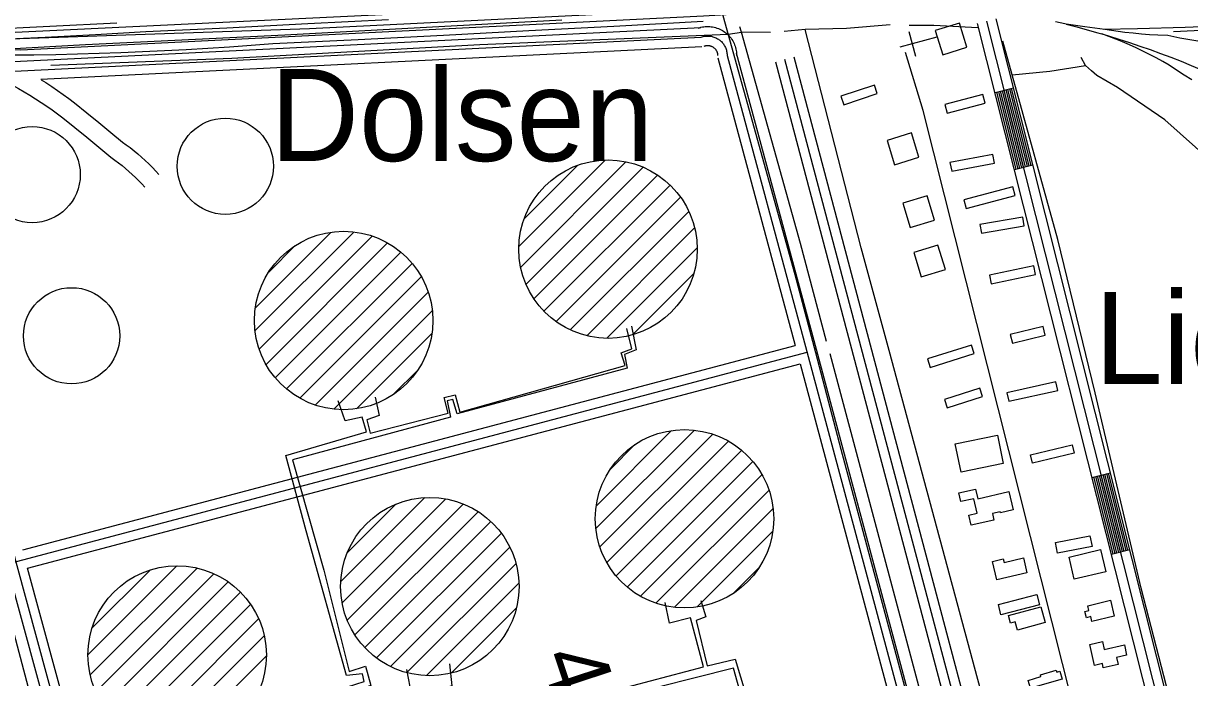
# Model space of a CAD drawing. Extents: x 3508733 to 3546731, y 546897 to 572481.
# Drawn here: x 3514220 to 3516057, y 566859 to 567889 of the extents above; entities that cross this region are included whole.
import ezdxf

# ---------------------------------------------------------------- set-up
doc = ezdxf.new("R2010")
doc.units = 0
for name, color, linetype in [('V-BLDG-OTLN', 7, 'Continuous'), ('V-DOMW-TANK', 7, 'Continuous'), ('V-RAIL-TRAK', 7, 'Continuous'), ('V-ROAD-CNTR', 7, 'Continuous'), ('V-SITE-OTLN', 7, 'Continuous'), ('V-SURV-IDEN', 7, 'Continuous'), ('V-TOPO-GNAM-IDEN', 7, 'Continuous'), ('V-TOPO-SHOR', 7, 'Continuous'), ('V-UTIL-LINE', 7, 'Continuous')]:
    doc.layers.add(name, color=color, linetype=linetype)

msp = doc.modelspace()

# ---------------------------------------------------------------- linework, layer by layer
at = {"layer": 'V-BLDG-OTLN'}
for points in [[(3515667.8, 567840), (3515706, 567851.7), (3515694.3, 567889.9), (3515656.1, 567878.2)], [(3515564.9, 567778.9), (3515560.4, 567792.2), (3515507.7, 567774.6), (3515512.2, 567761.3)], [(3515734.6, 567763.7), (3515731.1, 567777.2), (3515671.3, 567761.6), (3515674.9, 567748)], [(3515592, 567666.8), (3515630.2, 567678.5), (3515618.5, 567716.8), (3515580.2, 567705.1)], [(3515749.4, 567669.3), (3515746.7, 567683), (3515679.3, 567670.1), (3515682, 567656.4)], [(3515781.9, 567618.4), (3515778.4, 567631.9), (3515701, 567611.4), (3515704.6, 567597.8)], [(3515616.8, 567567.6), (3515655.1, 567579.4), (3515643.3, 567617.6), (3515605.1, 567605.9)], [(3515796.1, 567570.3), (3515793.8, 567584.1), (3515726.3, 567572.7), (3515728.7, 567558.9)], [(3515633.9, 567489.9), (3515672.2, 567501.7), (3515660.4, 567539.9), (3515622.2, 567528.2)], [(3515814.2, 567493.9), (3515811.3, 567507.6), (3515741.3, 567492.9), (3515744.2, 567479.2)], [(3515829.4, 567398.2), (3515826, 567411.8), (3515774.2, 567399.1), (3515777.5, 567385.5)], [(3515717.2, 567369.3), (3515713, 567382.6), (3515643.9, 567360.7), (3515648.2, 567347.3)], [(3515849, 567311.1), (3515846, 567324.7), (3515768.8, 567307.6), (3515771.8, 567294)], [(3515730.4, 567301.4), (3515726.1, 567314.7), (3515670.5, 567296.8), (3515674.8, 567283.5)], [(3515763.3, 567196), (3515696.9, 567182.1), (3515687.4, 567227), (3515753.9, 567240.9)], [(3515874.9, 567212.1), (3515809.3, 567196.4), (3515806.2, 567209.5), (3515871.7, 567225.2)], [(3515772.1, 567151.7), (3515778.6, 567123), (3515758.7, 567118.5), (3515758.4, 567119.9), (3515746, 567117.1), (3515748.3, 567106.9), (3515712.8, 567098.9), (3515709.2, 567114.8), (3515722, 567117.7), (3515716.8, 567140.6), (3515696.3, 567135.9), (3515693.2, 567149.7), (3515719.7, 567155.6), (3515723.1, 567140.6)], [(3515903, 567065.1), (3515848.4, 567054.6), (3515845.2, 567071.5), (3515899.7, 567082)], [(3515924.5, 567025.6), (3515875, 567013.9), (3515866.8, 567048.6), (3515916.3, 567060.3)], [(3515800.4, 567023.7), (3515752.9, 567012.8), (3515746.2, 567041.8), (3515763.3, 567045.7), (3515764.5, 567040.2), (3515795, 567047.2)], [(3515755.5, 566973.9), (3515815.9, 566989.6), (3515820.1, 566973.5), (3515759.6, 566957.8)], [(3515896.1, 566971.9), (3515931.8, 566980.8), (3515938, 566955.7), (3515902.9, 566947), (3515900.9, 566954.8), (3515894, 566953.1), (3515891.5, 566963), (3515897.9, 566964.6)], [(3515771.3, 566956.3), (3515822.3, 566970.3), (3515829.2, 566945.4), (3515785.5, 566933.3), (3515781.9, 566946.6), (3515774.5, 566944.6)], [(3515906.8, 566878), (3515899.6, 566911), (3515919.6, 566915.4), (3515922.3, 566903.2), (3515953.9, 566910.1), (3515957.5, 566894), (3515941.6, 566890.5), (3515944.1, 566879.3), (3515920.7, 566874.1), (3515919.2, 566880.8)], [(3515856, 566856.5), (3515806.2, 566842.1), (3515802.6, 566854.4), (3515822.5, 566860.2), (3515821.7, 566863), (3515846.5, 566870.2), (3515847.3, 566867.5), (3515852.4, 566869)]]:
    msp.add_lwpolyline(points, close=True, dxfattribs=at)
at = {"layer": 'V-DOMW-TANK'}
for p, q in [((3515000.6, 567538), (3515136.5, 567673.9)), ((3515003.4, 567505.4), (3515169.1, 567671.1)), ((3515009.1, 567581.8), (3515092.8, 567665.5)), ((3515011.8, 567478.4), (3515196.2, 567662.8)), ((3515024.3, 567455.6), (3515218.9, 567650.2)), ((3515040, 567435.9), (3515238.6, 567634.5)), ((3515059.1, 567419.7), (3515254.9, 567615.4)), ((3515081.2, 567406.5), (3515268, 567593.2)), ((3515107.5, 567397.4), (3515277.2, 567567.1)), ((3514585.1, 567405.3), (3514740.5, 567560.6)), ((3514585.6, 567441.1), (3514704.6, 567560.1)), ((3514591.5, 567376.4), (3514769.4, 567554.2)), ((3514602.4, 567351.9), (3514793.9, 567543.4)), ((3514606.8, 567497.7), (3514648.3, 567539.2)), ((3514617, 567331.1), (3514814.6, 567528.7)), ((3515138.9, 567393.4), (3515281.4, 567535.9)), ((3514634.6, 567313.4), (3514832.4, 567511.2)), ((3514655.6, 567299.1), (3514846.7, 567490.1)), ((3515179.4, 567398.6), (3515275.6, 567494.8)), ((3514680, 567288), (3514857.7, 567465.8)), ((3514709.1, 567281.8), (3514864, 567436.7)), ((3514745, 567282.4), (3514863.2, 567400.6)), ((3514803.1, 567305.1), (3514841.2, 567343.2)), ((3515121.9, 567093.5), (3515276.8, 567248.4)), ((3515122.5, 567129.5), (3515240.8, 567247.8)), ((3515128.2, 567064.5), (3515305.8, 567242.1)), ((3515139, 567040), (3515330.4, 567231.3)), ((3515144.8, 567187.1), (3515183.3, 567225.7)), ((3515153.6, 567019.1), (3515351.1, 567216.7)), ((3515171.1, 567001.4), (3515369, 567199.2)), ((3515192.1, 566987), (3515383.3, 567178.2)), ((3514720, 567009.9), (3514852.5, 567142.3)), ((3514722.1, 566976.6), (3514885.7, 567140.2)), ((3515216.4, 566975.9), (3515394.4, 567153.9)), ((3514730.2, 566949.4), (3514913.1, 567132.3)), ((3514730.6, 567055.8), (3514806.6, 567131.8)), ((3515245.4, 566969.6), (3515400.7, 567124.9)), ((3514742.4, 566926.2), (3514936.3, 567120.1)), ((3514757.8, 566906.2), (3514956.3, 567104.7)), ((3514776.5, 566889.6), (3514972.8, 567085.9)), ((3515281.2, 566970), (3515400.1, 567088.9)), ((3514798.4, 566876.1), (3514986.4, 567064.1)), ((3514322.2, 566894.9), (3514462.1, 567034.8)), ((3514325.7, 566863.1), (3514493.8, 567031.2)), ((3514824.3, 566866.6), (3514996, 567038.4)), ((3515338.4, 566991.9), (3515379.2, 567032.6)), ((3514328.3, 566936.4), (3514420.4, 567028.5)), ((3514334.5, 566836.5), (3514520.3, 567022.3)), ((3514347.5, 566814.1), (3514542.8, 567009.5)), ((3514363.5, 566794.8), (3514562, 566993.3)), ((3514855, 566862), (3515000.5, 567007.5)), ((3514383, 566778.9), (3514578.1, 566974)), ((3514894.4, 566866.1), (3514996.4, 566968.1)), ((3514405.6, 566766.2), (3514590.7, 566951.3)), ((3514432.2, 566757.4), (3514599.4, 566924.7)), ((3514464.3, 566754.1), (3514602.7, 566892.6))]:
    msp.add_line(p, q, dxfattribs=at)
for centre, radius in [((3514538.3, 567664.3), 75.8), ((3514234.1, 567651.1), 75.8), ((3515140.9, 567533.7), 140.5), ((3514724.5, 567421.3), 140.5), ((3514296.3, 567397.2), 75.8), ((3515261.3, 567109), 140.5), ((3514860.3, 567002.2), 140.5), ((3514462.4, 566894.5), 140.5)]:
    msp.add_circle(centre, radius, dxfattribs=at)
at = {"layer": 'V-RAIL-TRAK'}
for points in [[(3516726.2, 567916.5), (3516651.2, 567912.8), (3516576.3, 567908.9), (3516501.3, 567904.7), (3516426.4, 567900.4), (3516351.5, 567895.8), (3516276.1, 567892.2), (3516200.6, 567888.9), (3516125.2, 567885.9), (3516049.8, 567883.1), (3515974.3, 567880.6), (3515920.4, 567879.9)], [(3514795.3, 567895.1), (3514668, 567888.5), (3514540.7, 567882.1), (3514413.3, 567876), (3514333.9, 567871.6), (3514254.4, 567867.4), (3514174.9, 567863.5), (3514095.4, 567859.8), (3514015.9, 567856.3), (3513874.7, 567847.7)], [(3514084.4, 567842.8), (3514317.9, 567856), (3514632.1, 567871.2), (3515067.9, 567895)], [(3513336, 567839.1), (3513460.2, 567842.8), (3513548, 567847.6), (3513635.8, 567852.1), (3513723.7, 567856.4), (3513805.8, 567860.9), (3513887.8, 567865.4), (3513969.9, 567869.9), (3514052, 567874.4), (3514157.1, 567879.5), (3514262.2, 567884.8), (3514367.3, 567890.1)], [(3515290.6, 567892.4), (3515150.2, 567884.5), (3515016, 567877.4), (3514881.7, 567870.5), (3514747.5, 567863.7), (3514613.2, 567857.2), (3514579.1, 567854.5), (3514544.9, 567852.1), (3514510.7, 567849.8), (3514476.5, 567847.8), (3514442.4, 567846), (3514408.1, 567844.4), (3514373.9, 567843), (3514339.7, 567841.8), (3514305.5, 567840.8), (3514271.2, 567840), (3514237, 567839.4), (3514202.8, 567839.1)], [(3515954.7, 567875.2), (3515923.3, 567879.5), (3515891.8, 567883.9), (3515862, 567888.2), (3515860.4, 567888.5), (3515845.6, 567891.8)], [(3515862, 567888.2), (3515878.8, 567883.9), (3515895.5, 567879.4), (3515912.2, 567874.7), (3515918.4, 567872.8), (3515928.8, 567869.7), (3515945.4, 567864.6), (3515961.8, 567859.3), (3515978.3, 567853.7), (3515994.6, 567848), (3516010.9, 567842), (3516027.1, 567835.9), (3516043.2, 567829.6), (3516059.3, 567823.1), (3516075.3, 567816.3), (3516091.1, 567809.4), (3516107, 567802.3), (3516154, 567778.6), (3516201, 567754.8), (3516247.9, 567730.7), (3516294.7, 567706.5), (3516341.4, 567682), (3516388, 567657.4), (3516573.2, 567550.8)], [(3516022.2, 567870.4), (3516006.5, 567870.9), (3515993.5, 567871.6), (3515980.6, 567872.6), (3515967.6, 567873.8), (3515954.7, 567875.2)], [(3516878.5, 567891.9), (3516708.4, 567883.1), (3516629.6, 567878.9), (3516550.7, 567875), (3516471.8, 567871.3), (3516393, 567867.9), (3516314.1, 567864.7), (3516235.1, 567861.7), (3516156.2, 567859), (3516146.6, 567858.4), (3516137, 567858.1), (3516127.3, 567858), (3516117.7, 567858.1), (3516108, 567858.4), (3516098.4, 567858.9), (3516088.8, 567859.6), (3516079.2, 567860.5), (3516069.6, 567861.6), (3516060.1, 567863), (3516050.6, 567864.5), (3516041.1, 567866.3), (3516031.6, 567868.2), (3516022.2, 567870.4)], [(3516060.3, 567800.3), (3516048.2, 567807.9), (3516036.2, 567815.7), (3516024.4, 567823.6), (3516014.2, 567829.4), (3516004, 567835), (3515993.6, 567840.4), (3515983.1, 567845.6), (3515972.6, 567850.7), (3515961.9, 567855.5), (3515951.1, 567860.1), (3515940.3, 567864.6), (3515929.4, 567868.8), (3515918.4, 567872.8)]]:
    msp.add_lwpolyline(points, dxfattribs=at)
at = {"layer": 'V-ROAD-CNTR'}
for p, q in [((3515750.2, 567780.3), (3515779.3, 567787.6)), ((3515780.7, 567659), (3515809.8, 567666.4)), ((3515902.8, 567174.2), (3515931.9, 567181.5)), ((3515933.4, 567053), (3515962.5, 567060.3))]:
    msp.add_line(p, q, dxfattribs=at)
for points in [[(3521093.6, 568241.2), (3520798.8, 568217.3), (3520420.1, 568201.5), (3520267.2, 568189.5), (3519841.4, 568172.7), (3519690.1, 568163.7), (3519221.2, 568133.3), (3518627.7, 568097), (3518514.4, 568086.1), (3518236, 568067.9), (3518068, 568075.1), (3517535.9, 568046.7), (3517450.7, 568038.9), (3517163.5, 567998.8), (3515683.7, 567921.8), (3515524.1, 567914.4), (3515291.1, 567900.9), (3514216.2, 567847.3), (3513979.5, 567857.1)], [(3517498.1, 568043.3), (3516927.4, 568015.4), (3515733.3, 567952.6), (3515145, 567920.4), (3513967, 567863.4), (3513481.3, 567836.2), (3512928.2, 567802.8)], [(3518017.2, 567976.4), (3517270.5, 567936.9), (3516031.4, 567875.9)], [(3515454.8, 567919.6), (3514670.6, 567880.6), (3513985.8, 567857.2)], [(3516134.4, 566407.9), (3516044, 566736.4), (3515751.8, 567896.6)], [(3513974.9, 567805.5), (3514010.8, 567809.5), (3514172.5, 567827.7), (3515286.9, 567882.8)], [(3515283, 567882), (3515284.9, 567882.6), (3515287.1, 567883.3), (3515289.4, 567883.7), (3515291.7, 567884.1), (3515294, 567884.4), (3515296.4, 567884.5), (3515298.7, 567884.5), (3515301, 567884.4), (3515303.3, 567884.2), (3515305.6, 567883.9), (3515307.9, 567883.4), (3515310.2, 567882.8), (3515312.4, 567882.1), (3515314.6, 567881.3), (3515316.7, 567880.4), (3515318.8, 567879.4), (3515320.9, 567878.3), (3515322.9, 567877.1), (3515324.8, 567875.7), (3515326.6, 567874.3), (3515328.4, 567872.8), (3515330.1, 567871.2), (3515331.7, 567869.5), (3515333.2, 567867.7), (3515334.6, 567865.9), (3515335.9, 567864), (3515337.2, 567862), (3515338.3, 567859.9), (3515339.3, 567857.8), (3515340.2, 567855.7), (3515341, 567853.5), (3515341.7, 567851.3), (3515342.3, 567849), (3515342.7, 567846.7), (3515343.1, 567844.4), (3515343.3, 567842.1), (3515343.4, 567839.9), (3515343.4, 567839)], [(3516011.6, 566742.5), (3515722.7, 567889.3)], [(3516119.9, 566404), (3516029.5, 566732.6), (3515737.3, 567893)], [(3513976.6, 567790.6), (3514012.5, 567794.6), (3514173.7, 567812.7), (3515287.7, 567867.8)], [(3515287.7, 567867.8), (3515289.2, 567868.3), (3515290.7, 567868.7), (3515292.2, 567869), (3515293.7, 567869.2), (3515295.3, 567869.4), (3515296.9, 567869.5), (3515298.4, 567869.5), (3515300, 567869.5), (3515301.5, 567869.3), (3515303.1, 567869.1), (3515304.6, 567868.8), (3515306.1, 567868.4), (3515307.6, 567867.9), (3515309.1, 567867.4), (3515310.5, 567866.8), (3515311.9, 567866.1), (3515313.3, 567865.3), (3515314.6, 567864.5), (3515315.9, 567863.6), (3515317.1, 567862.7), (3515318.3, 567861.6), (3515319.5, 567860.6), (3515320.5, 567859.4), (3515321.5, 567858.3), (3515322.5, 567857), (3515323.4, 567855.7), (3515324.2, 567854.4), (3515325, 567853), (3515325.6, 567851.6), (3515326.2, 567850.2), (3515326.8, 567848.7), (3515327.2, 567847.2), (3515327.6, 567845.7), (3515327.9, 567844.2), (3515328.2, 567842.6), (3515328.3, 567841.1), (3515328.4, 567839.5), (3515328.4, 567838.9)], [(3514247.7, 567801.4), (3515288.4, 567852.8)], [(3515292.3, 567853.5), (3515293.4, 567853.9), (3515294.2, 567854.1), (3515295, 567854.3), (3515295.8, 567854.4), (3515296.6, 567854.5), (3515297.3, 567854.5), (3515298.1, 567854.5), (3515298.9, 567854.5), (3515299.7, 567854.4), (3515300.5, 567854.3), (3515301.3, 567854.1), (3515302.1, 567853.9), (3515302.8, 567853.7), (3515303.6, 567853.4), (3515304.3, 567853.1), (3515305, 567852.8), (3515305.7, 567852.4), (3515306.4, 567852), (3515307, 567851.5), (3515307.7, 567851), (3515308.3, 567850.5), (3515308.8, 567850), (3515309.4, 567849.4), (3515309.9, 567848.8), (3515310.4, 567848.2), (3515310.8, 567847.5), (3515311.2, 567846.8), (3515311.6, 567846.1), (3515312, 567845.4), (3515312.3, 567844.7), (3515312.6, 567844), (3515312.8, 567843.2), (3515313, 567842.4), (3515313.1, 567841.6), (3515313.3, 567840.9), (3515313.3, 567840.1), (3515313.4, 567839.2), (3515313.4, 567838.8)], [(3515328.4, 567838.9), (3515453.9, 567372.3), (3515732.4, 566331.3)], [(3515342.9, 567842.8), (3515468.4, 567376.2), (3515746.9, 566335.2)], [(3516006, 566289.8), (3515957.6, 566478.6), (3515637, 567752), (3515609.3, 567843.5)], [(3515313.9, 567835), (3515435.8, 567381.8)], [(3515906, 565936.3), (3515404.9, 567828.5)], [(3515920.5, 565940.2), (3515419.4, 567832.3)], [(3515935, 565944), (3515433.9, 567836.2)], [(3514503.5, 565957.3), (3514208.7, 567040.6), (3514013, 567794.7)], [(3514189.4, 567799.7), (3514212.5, 567787), (3514221.6, 567781.7), (3514230.6, 567776.3), (3514239.5, 567770.7), (3514248.3, 567765), (3514257, 567759.1), (3514265.6, 567753), (3514274.1, 567746.8), (3514282.4, 567740.4), (3514301.2, 567725.3), (3514320.1, 567709.9), (3514338.9, 567694.4), (3514358.1, 567678.4), (3514364.5, 567673.9), (3514370.2, 567669.7), (3514375.8, 567665.4), (3514381.2, 567660.9), (3514386.6, 567656.3), (3514391.8, 567651.5), (3514396.9, 567646.6), (3514401.8, 567641.6), (3514406.7, 567636.5), (3514411.5, 567631.1)], [(3514248.1, 567800.7), (3514255.7, 567796), (3514265, 567790), (3514274.1, 567783.7), (3514283.1, 567777.4), (3514292, 567770.8), (3514300.9, 567764.1), (3514320.1, 567748.6), (3514339.1, 567733.1), (3514358, 567717.5), (3514376.3, 567702.2), (3514382, 567698.2), (3514388.3, 567693.6), (3514394.5, 567688.8), (3514400.6, 567683.8), (3514406.5, 567678.7), (3514412.3, 567673.4), (3514417.9, 567668), (3514423.4, 567662.5), (3514428.8, 567656.8), (3514433.8, 567651.1)], [(3515792.3, 567662), (3515761.8, 567783.2)], [(3515795.3, 567662.7), (3515764.7, 567783.9)], [(3515798.2, 567663.4), (3515767.6, 567784.6)], [(3515801.1, 567664.2), (3515770.5, 567785.4)], [(3515804, 567664.9), (3515773.5, 567786.1)], [(3515806.9, 567665.6), (3515776.4, 567786.8)], [(3515783.6, 567659.8), (3515753.1, 567781)], [(3515786.5, 567660.5), (3515756, 567781.7)], [(3515789.4, 567661.2), (3515758.9, 567782.5)], [(3514219.2, 567059.9), (3515435.8, 567381.8)], [(3514094, 567011.3), (3515454.2, 567371.2)], [(3514226.9, 567030.9), (3515443.6, 567352.8)], [(3515443.6, 567352.8), (3515718, 566327.4)], [(3515945, 567055.9), (3515914.5, 567177.1)], [(3515947.9, 567056.6), (3515917.4, 567177.8)], [(3515950.8, 567057.4), (3515920.3, 567178.6)], [(3515953.7, 567058.1), (3515923.2, 567179.3)], [(3515956.6, 567058.8), (3515926.1, 567180)], [(3515959.5, 567059.6), (3515929, 567180.8)], [(3515936.3, 567053.7), (3515905.7, 567174.9)], [(3515939.2, 567054.4), (3515908.7, 567175.6)], [(3515942.1, 567055.2), (3515911.6, 567176.4)], [(3514514.1, 565975.8), (3514226.9, 567030.9)], [(3514485.1, 565967.8), (3514197.9, 567023.2)]]:
    msp.add_lwpolyline(points, dxfattribs=at)
at = {"layer": 'V-SITE-OTLN'}
for p, q in [((3515300.2, 567979.9), (3515435.2, 567493.8)), ((3515614.5, 567876.4), (3515625.1, 567837.8)), ((3515658.4, 567867.6), (3515600.5, 567851.8)), ((3515435.2, 567493.8), (3515467.4, 567371.1)), ((3515467.4, 567371.1), (3515507.4, 567218.7)), ((3515507.4, 567218.7), (3515625.9, 566776.8))]:
    msp.add_line(p, q, dxfattribs=at)
at = {"layer": 'V-TOPO-SHOR'}
for p, q in [((3515396.8, 567875.1), (3515350.9, 567875.3)), ((3515485, 567388.2), (3515444, 567542.5))]:
    msp.add_line(p, q, dxfattribs=at)
for points in [[(3514263.7, 567823.6), (3514548.6, 567834.5), (3514938.9, 567856.1), (3515330.3, 567872.5), (3515350.9, 567875.3)], [(3515444, 567542.5), (3515350.9, 567875.3), (3515348.4, 567884.1)], [(3515539.6, 567535.7), (3515451.5, 567879.7), (3515418.3, 567876.8)], [(3515585.3, 567886.9), (3515516.6, 567881.2), (3515451.5, 567879.7)], [(3515723.1, 567882.4), (3515653.9, 567886.1), (3515614.9, 567886.2)], [(3515849, 567548.8), (3515777.2, 567808.4), (3515762.6, 567861.4)], [(3515777.2, 567808.4), (3515836.6, 567814), (3515892.7, 567823.2)], [(3516177.6, 567576.5), (3516090.1, 567672.7), (3516017.5, 567737.4), (3515943.2, 567788.2), (3515910.7, 567807.5), (3515902, 567814.5), (3515892.7, 567823.2), (3515885.8, 567835.5)], [(3516447.8, 566401.5), (3516157.4, 566341.5), (3516153.9, 566339.7), (3516149.2, 566344.4), (3516075.7, 566630), (3515980.5, 566999.7), (3515908.1, 567307.1), (3515849, 567548.8)], [(3515947.2, 566027.5), (3515802.7, 566559.3), (3515583.5, 567374.1), (3515539.6, 567535.7)], [(3515871, 565963.5), (3515734.4, 566455.8), (3515490.5, 567368.8)]]:
    msp.add_lwpolyline(points, dxfattribs=at)
at = {"layer": 'V-UTIL-LINE'}
for points in [[(3515570.3, 565120.2), (3515154.8, 565462.2), (3515060.9, 565596.7), (3515010.9, 565664.9), (3515000.3, 565665.4), (3514988.5, 565659.4), (3514982, 565668.8), (3514601.1, 565454.3), (3514519.1, 565755.2), (3514495, 565847.9), (3514445.5, 566037.8), (3514339.4, 566427.7), (3514243, 566786.9), (3514133.8, 567198.5), (3514046.6, 567521.1)], [(3515177.8, 567412.5), (3515185.1, 567375.3), (3515166.8, 567367.6), (3515171.1, 567346.4), (3514903.1, 567274), (3514896.5, 567297), (3514887.7, 567294.6), (3514892.6, 567269.2), (3514644.1, 567201.7), (3514693.4, 567028), (3514733.3, 566868.4), (3514759.2, 566876.9), (3514767.6, 566846.2), (3514742.3, 566837.2), (3514768.3, 566737.7), (3514886, 566767.9), (3514866.8, 566839.1), (3514832, 566830.7), (3514824.1, 566871.3)], [(3514774.4, 567300.4), (3514780.5, 567271.5), (3514761.1, 567264.9), (3514766.5, 567243.7), (3514889, 567275.1), (3514882.9, 567299.9), (3514900, 567304.1), (3514907.8, 567277), (3515168.1, 567350.5), (3515161.5, 567370.5), (3515178.6, 567376.5), (3515170.7, 567408.9)], [(3514375, 566632.1), (3514386.7, 566634.6), (3514402, 566637.7), (3514606.3, 566694.3), (3514598.5, 566722), (3514616.7, 566727.4), (3514625.7, 566700.9), (3514759.4, 566733.5), (3514730.5, 566844.2), (3514757, 566852.7), (3514754.5, 566864.4), (3514729.2, 566861.9), (3514665.4, 567089.8), (3514633.4, 567208.8), (3514760.6, 567246.1), (3514754, 567269), (3514726.9, 567263), (3514716.1, 567294.8)], [(3514891.3, 566880.6), (3514895, 566845.8), (3514876.8, 566839.8), (3514895.5, 566771.5), (3515026.8, 566804.1), (3515020.7, 566831.2), (3515033.7, 566834.2), (3515040.9, 566809.5), (3515291.2, 566875.8), (3515270.7, 566953), (3515237.7, 566944.5), (3515231, 566976.9)], [(3515287, 566980.2), (3515294.9, 566954.3), (3515279.6, 566948.9), (3515297.1, 566877), (3515341.2, 566887.9), (3515374.9, 566776.6)], [(3515363.7, 566783.1), (3515338.4, 566873.7), (3515159.3, 566828.5), (3515282.2, 566394.5), (3515349.3, 566411.4), (3515354.7, 566395.5), (3515376.5, 566402.7)]]:
    msp.add_lwpolyline(points, dxfattribs=at)

# ---------------------------------------------------------------- texts
at = {"layer": 'V-SURV-IDEN'}
msp.add_text('4551+07.3', height=100, rotation=288.2881, dxfattribs=at).set_placement((3515033.1, 566891.4))
at = {"layer": 'V-TOPO-GNAM-IDEN'}
for s, p in [('Dolsen', (3514608.8, 567672.6)), ('Lions', (3515906.7, 567321.2))]:
    msp.add_text(s, height=145, dxfattribs=at).set_placement(p)

doc.saveas('drawing.dxf')
